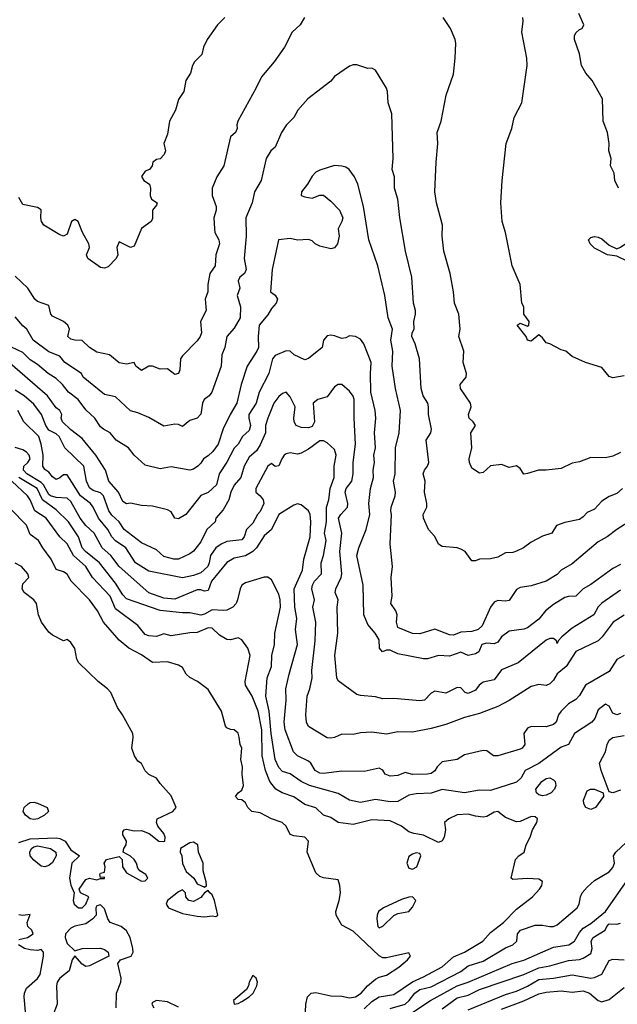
# Model space of a CAD drawing. Header units: metres. Extents: x -46681 to -43747, y -240911 to -237677.
# Tile 832 of 1056: x -44963 to -44882, y -238853 to -238720. Entities that reach past the tile are written whole.
import ezdxf

# ---------------------------------------------------------------- set-up
doc = ezdxf.new("R2010")
doc.units = ezdxf.units.M
doc.layers.add('CONTOUR_INDEX', color=1, linetype='Continuous')
doc.layers.add('CONTOUR_INTER', color=3, linetype='Continuous')

msp = doc.modelspace()

# ---------------------------------------------------------------- linework, layer by layer
at = {"layer": 'CONTOUR_INDEX'}
for points, elevation in [([(-44924.16, -238719.52), (-44924.72, -238720.52), (-44925.83, -238721.52), (-44926.84, -238723.52), (-44928.24, -238725.52), (-44929.96, -238727.52), (-44930.66, -238729.02), (-44933.12, -238733.52), (-44933.26, -238734.02), (-44933.22, -238734.52), (-44933.43, -238735.02), (-44934.1, -238735.62), (-44935, -238739.52), (-44935.96, -238741.02), (-44936.57, -238742.52), (-44936.57, -238743.52), (-44936.05, -238745.02), (-44936.05, -238745.52), (-44936.34, -238746.52), (-44936.29, -238748.02), (-44936.22, -238748.52), (-44935.68, -238749.52), (-44935.58, -238750.02), (-44936.09, -238751.52), (-44936.19, -238753.02), (-44936.88, -238754.02), (-44936.99, -238754.52), (-44937.17, -238755.52), (-44937.15, -238756.52), (-44937.51, -238757.52), (-44937.41, -238759.02), (-44938.16, -238760.52), (-44938.03, -238762.02), (-44938.18, -238762.52), (-44938.6, -238763.12), (-44940.6, -238765.15), (-44940.83, -238765.52), (-44940.92, -238767.02), (-44941.1, -238767.51), (-44941.6, -238767.67), (-44942.6, -238766.9), (-44943.6, -238766.95), (-44944.6, -238766.54), (-44945.1, -238766.52), (-44946.1, -238767.13), (-44946.87, -238766.52), (-44947.1, -238766.03), (-44948.1, -238766.25), (-44949.1, -238766.06), (-44950.42, -238765.02), (-44952.1, -238764.63), (-44953.1, -238763.99), (-44954.1, -238763.07), (-44955.1, -238763.04), (-44955.6, -238762.9), (-44956.04, -238762.52), (-44955.81, -238761.52), (-44956.02, -238761.02), (-44956.6, -238760.5), (-44958.1, -238759.77), (-44958.32, -238759.52), (-44958.6, -238758.36), (-44960.1, -238757.8), (-44960.46, -238757.52), (-44961.4, -238756.02), (-44963.1, -238754.4)], 70), ([(-44881.6, -238778.17), (-44882.6, -238778.64), (-44883.6, -238778.86), (-44885.6, -238778.85), (-44887.1, -238779.4), (-44888.1, -238779.58), (-44889.6, -238780.32), (-44891.6, -238780.53), (-44892.64, -238780.52), (-44894.1, -238781.01), (-44894.6, -238781.07), (-44895.1, -238780.34), (-44895.6, -238779.95), (-44896.6, -238780.2), (-44897.6, -238779.77), (-44899.1, -238779.97), (-44900.1, -238780.87), (-44900.6, -238780.95), (-44901.6, -238780.27), (-44901.94, -238779.52), (-44901.97, -238779.02), (-44901.63, -238777.52), (-44901.74, -238775.52), (-44901.14, -238774.52), (-44901.43, -238774.02), (-44901.96, -238773.52), (-44902.07, -238773.02), (-44901.72, -238772.02), (-44901.79, -238771.52), (-44903.14, -238769.52), (-44903.17, -238769.02), (-44902.36, -238768.02), (-44902.35, -238767.52), (-44902.76, -238766.02), (-44902.68, -238764.52), (-44903.37, -238762.52), (-44903.17, -238761.52), (-44903.37, -238759.52), (-44903.96, -238758.02), (-44904.09, -238756.52), (-44904.54, -238754.02), (-44905.39, -238751.02), (-44905.6, -238749.02), (-44905.55, -238747.52), (-44906.35, -238744.52), (-44906.6, -238743.02), (-44906.43, -238739.02), (-44906.19, -238736.52), (-44906.3, -238735.02), (-44905.75, -238733.52), (-44905.08, -238730.02), (-44904.1, -238727.18), (-44903.84, -238725.02), (-44903.78, -238723.02), (-44903.87, -238722.52), (-44904.47, -238721.02), (-44905.47, -238719.52)], 70), ([(-44881.1, -238800.07), (-44882.56, -238801.02), (-44884.08, -238803.02), (-44884.6, -238803.52), (-44887.6, -238804.97), (-44888.92, -238807.02), (-44890.1, -238807.97), (-44890.6, -238808.85), (-44891.1, -238809.35), (-44891.6, -238809.58), (-44892.6, -238809.43), (-44893.6, -238809.68), (-44896.6, -238811.6), (-44898.1, -238812.38), (-44900.6, -238813.35), (-44902.6, -238813.87), (-44905.1, -238814.83), (-44907.1, -238815.35), (-44909.6, -238815.84), (-44911.6, -238815.79), (-44913.1, -238816.1), (-44915.1, -238815.86), (-44916.6, -238815.95), (-44917.6, -238816.16), (-44919.1, -238816.13), (-44920.1, -238816.56), (-44920.6, -238816.67), (-44921.1, -238816.61), (-44923.6, -238815.09), (-44923.88, -238814.52), (-44923.98, -238813.52), (-44923.78, -238811.02), (-44923.41, -238810.02), (-44923.13, -238808.52), (-44923.16, -238807.52), (-44922.69, -238803.52), (-44922.64, -238801.02), (-44923.04, -238799.02), (-44922.82, -238798.02), (-44923.16, -238796.52), (-44923.08, -238796.02), (-44922.78, -238795.52), (-44921.88, -238794.52), (-44921.91, -238793.02), (-44921.58, -238792.02), (-44921.24, -238790.02), (-44921.47, -238789.02), (-44921.17, -238787.52), (-44921.18, -238785.52), (-44920.87, -238784.52), (-44920.7, -238783.02), (-44920.16, -238781.52), (-44920.14, -238780.02), (-44919.9, -238778.52), (-44920.1, -238777.75), (-44921.1, -238776.87), (-44921.6, -238776.6), (-44922.1, -238776.61), (-44923.6, -238777.7), (-44924.6, -238778.26), (-44925.1, -238778.39), (-44926.1, -238778.21), (-44926.6, -238778.33), (-44926.88, -238778.52), (-44927.21, -238779.02), (-44927.6, -238779.96), (-44928.1, -238780.05), (-44928.6, -238779.64), (-44929.1, -238780), (-44930.69, -238783.02), (-44930.71, -238783.52), (-44930.1, -238784), (-44929.73, -238784.52), (-44929.64, -238785.02), (-44930.1, -238786.1), (-44930.47, -238786.52), (-44931.1, -238787.68), (-44931.96, -238788.52), (-44932.27, -238789.52), (-44932.6, -238789.95), (-44934.6, -238790.17), (-44935.39, -238790.52), (-44936.09, -238791.02), (-44936.82, -238792.02), (-44936.97, -238793.02), (-44937.18, -238793.52), (-44938.1, -238794.37), (-44939.1, -238794.74), (-44940.6, -238795.05), (-44945.1, -238794.16), (-44946.92, -238793.02), (-44948.22, -238791.02), (-44949.6, -238790.08), (-44950.11, -238789.52), (-44950.64, -238788.52), (-44951.9, -238787.02), (-44952.59, -238785.52), (-44952.95, -238785.02), (-44954.31, -238784.02), (-44956.1, -238781.19), (-44956.6, -238781.15), (-44957.1, -238781.57), (-44957.6, -238781.8), (-44958.1, -238781.45), (-44958.6, -238780.79), (-44959.1, -238780.47), (-44959.39, -238780.02), (-44959.34, -238778.52), (-44959.6, -238777.02), (-44959.93, -238776.02), (-44961.96, -238774.02), (-44962.77, -238772.52)], 65), ([(-44962.6, -238830.72), (-44961.1, -238830.24), (-44957.6, -238830.11), (-44957.1, -238830.16), (-44956.38, -238830.52), (-44955.6, -238831.69), (-44954.46, -238832.52), (-44955.47, -238833.52), (-44955.81, -238835.52), (-44955.6, -238836.49), (-44955.17, -238837.52), (-44955.29, -238838.52), (-44955.17, -238839.02), (-44954.6, -238839.51), (-44954.1, -238839.54), (-44953.61, -238839.02), (-44953.21, -238838.02), (-44954.31, -238837.52), (-44954.48, -238837.02), (-44953.6, -238835.69), (-44953.1, -238835.52), (-44952.1, -238835.75), (-44951.6, -238835.59), (-44951.1, -238835.58), (-44951.1, -238835.4), (-44951.6, -238835.45), (-44951.69, -238835.02), (-44951.6, -238834.87), (-44951.1, -238834.7), (-44951.01, -238834.02), (-44951.14, -238833.52), (-44950.8, -238833.02), (-44949.1, -238832.62), (-44948.69, -238833.02), (-44948.67, -238834.02), (-44948.1, -238834.79), (-44946.1, -238835.93), (-44945.6, -238835.87), (-44945.26, -238835.52), (-44945.51, -238835.02), (-44946.32, -238834.52), (-44946.6, -238834.17), (-44946.78, -238833.52), (-44947.1, -238833.02), (-44947.6, -238832.58), (-44948.57, -238832.02), (-44948.47, -238831.52), (-44948.18, -238831.02), (-44948.13, -238830.52), (-44948.6, -238829.7), (-44948.6, -238829.26), (-44948.42, -238829.02), (-44948.1, -238828.92), (-44947.1, -238829.14), (-44946.1, -238829.1), (-44945.06, -238829.52), (-44943.76, -238830.52), (-44943.1, -238830.6), (-44942.97, -238830.52), (-44942.92, -238830.02), (-44943.1, -238829.52), (-44943.91, -238828.52), (-44944.08, -238828.02), (-44944, -238827.52), (-44941.87, -238826.52), (-44941.45, -238826.02), (-44942.1, -238824.41), (-44943.6, -238822.79), (-44944.1, -238822.04), (-44945.1, -238821.54), (-44945.6, -238821.07), (-44946.1, -238820.08), (-44946.6, -238819.76), (-44947.03, -238819.02), (-44947.39, -238818.02), (-44947.22, -238816.52), (-44947.28, -238816.02), (-44948.65, -238813.52), (-44949.33, -238812.52), (-44950.25, -238810.52), (-44950.67, -238810.02), (-44951.95, -238809.02), (-44954.55, -238806.52), (-44954.79, -238806.02), (-44955.1, -238804.57), (-44955.6, -238803.77), (-44956.1, -238803.37), (-44956.6, -238803.56), (-44958.1, -238802.76), (-44958.6, -238802.37), (-44959.58, -238801.02), (-44959.97, -238800.02), (-44960.23, -238798.52), (-44960.6, -238798.02), (-44961.9, -238797.02), (-44962.18, -238796.52), (-44962.1, -238795.88), (-44961.26, -238795.02), (-44961.4, -238794.52), (-44962.27, -238793.52), (-44963.1, -238793.07)], 60), ([(-44961.38, -238825.52), (-44961.1, -238825.32), (-44960.6, -238825.29), (-44960.1, -238825.42), (-44958.81, -238826.02), (-44958.62, -238826.52), (-44959.18, -238827.02), (-44960.05, -238827.52), (-44960.6, -238827.63), (-44961.1, -238827.54), (-44961.74, -238827.02), (-44962.04, -238826.52), (-44961.91, -238826.02), (-44961.38, -238825.52)], 60), ([(-44939.6, -238830.75), (-44940.85, -238831.52), (-44940.88, -238832.02), (-44940.65, -238832.52), (-44940.6, -238833.53), (-44940.1, -238834.63), (-44939.06, -238835.52), (-44938.6, -238836.3), (-44937.6, -238836.76), (-44937.34, -238836.52), (-44937.37, -238836.02), (-44937.8, -238834.52), (-44937.81, -238833.52), (-44938.41, -238832.02), (-44938.53, -238831.02), (-44939.1, -238830.68), (-44939.6, -238830.75)], 60), ([(-44941.1, -238837.39), (-44942.62, -238838.52), (-44942.78, -238839.02), (-44942.45, -238839.52), (-44940.6, -238840.3), (-44938.6, -238840.63), (-44937.6, -238840.74), (-44936.6, -238840.62), (-44936.1, -238840.7), (-44935.81, -238840.52), (-44936.26, -238838.52), (-44936.6, -238837.75), (-44936.9, -238837.52), (-44937.1, -238837.18), (-44937.6, -238837.5), (-44938.1, -238838.13), (-44939.1, -238838.65), (-44939.73, -238838.52), (-44940.13, -238838.02), (-44940.17, -238837.52), (-44940.6, -238837.11), (-44941.1, -238837.39)], 60), ([(-44949.51, -238853.02), (-44949.48, -238851.02), (-44948.87, -238849.52), (-44948.82, -238849.02), (-44949.27, -238847.02), (-44948.92, -238846.52), (-44947.48, -238846.02), (-44947.24, -238845.52), (-44947.29, -238845.02), (-44947.64, -238843.52), (-44948.1, -238842.64), (-44948.83, -238842.02), (-44950.32, -238841.52), (-44950.65, -238841.02), (-44951.1, -238839.65), (-44951.6, -238839.12), (-44952.1, -238839.26), (-44952.25, -238839.52), (-44952.22, -238840.52), (-44952.67, -238841.02), (-44953.6, -238841.67), (-44955.1, -238841.99), (-44955.6, -238842.25), (-44956.32, -238843.02), (-44956.39, -238843.52), (-44956.1, -238844.33), (-44955.1, -238845.31), (-44954.1, -238844.99), (-44951.6, -238844.98), (-44951.1, -238845.14), (-44950.6, -238845.52), (-44950.52, -238846.02), (-44953.1, -238847.35), (-44953.6, -238847.41), (-44954.1, -238847.11), (-44955.1, -238845.98), (-44955.42, -238846.52), (-44955.83, -238848.02), (-44957.09, -238849.02), (-44957.47, -238849.52), (-44957.56, -238850.02), (-44957.45, -238852.52), (-44958.04, -238854.02)], 60), ([(-44962.6, -238843.79), (-44961.44, -238843.52), (-44960.71, -238843.02), (-44960.86, -238842.52), (-44961.41, -238842.02), (-44961.48, -238841.52), (-44961.1, -238840.42), (-44962.1, -238840.55), (-44962.6, -238840.45)], 60), ([(-44905.6, -238853.12), (-44903.6, -238851.64), (-44902.1, -238851.29), (-44900.6, -238850.54), (-44894.6, -238848.49), (-44892.6, -238847.61), (-44891.1, -238847.32), (-44888.6, -238846.6), (-44887.1, -238846.48), (-44886.6, -238846.32), (-44885.6, -238845.66), (-44885.39, -238845.02), (-44885.52, -238844.02), (-44885.28, -238843.52), (-44883.65, -238842.52), (-44883.44, -238842.02), (-44883.1, -238841.7), (-44882.1, -238841.73), (-44881.6, -238841.58)], 65), ([(-44961.72, -238853.52), (-44961.92, -238851.52), (-44961.87, -238851.02), (-44961.6, -238850.36), (-44960.1, -238849.06), (-44959.77, -238848.52), (-44959.28, -238846.02), (-44959.29, -238845.52), (-44959.6, -238845.13), (-44960.1, -238845.29), (-44961.1, -238845.2), (-44961.86, -238845.02), (-44962.68, -238844.52)], 60), ([(-44931.1, -238848.63), (-44931.6, -238849.52), (-44931.69, -238850.02), (-44931.96, -238850.52), (-44933.69, -238852.02), (-44933.62, -238852.52), (-44933.1, -238852.43), (-44932.6, -238852.16), (-44931.6, -238851.53), (-44931.08, -238851.02), (-44930.56, -238850.02), (-44930.47, -238849.52), (-44930.64, -238849.02), (-44931.1, -238848.63)], 60), ([(-44941.1, -238852.92), (-44942.6, -238852.2), (-44944.1, -238852.02), (-44944.6, -238852.29), (-44944.7, -238852.52), (-44944.43, -238853.02)], 60)]:
    msp.add_lwpolyline(points, dxfattribs=dict(at, elevation=elevation))
at = {"layer": 'CONTOUR_INTER'}
for points, elevation in [([(-44881.85, -238742.52), (-44882.35, -238741.52), (-44882.46, -238740.52), (-44882.93, -238739.52), (-44882.85, -238738.52), (-44883.15, -238737.52), (-44883.13, -238736.52), (-44883.33, -238735.02), (-44883.93, -238733.52), (-44884.03, -238730.52), (-44885.42, -238728.02), (-44886.26, -238727.02), (-44886.85, -238726.02), (-44887.1, -238724.42), (-44887.79, -238722.52), (-44887.79, -238722.02), (-44887.6, -238721.62), (-44887.1, -238721.15), (-44886.76, -238721.02), (-44886.53, -238720.52), (-44887.2, -238719.02)], 72), ([(-44934.87, -238719.52), (-44935.85, -238720.52), (-44937.25, -238722.52), (-44937.74, -238723.52), (-44937.96, -238724.52), (-44938.94, -238725.52), (-44939.22, -238726.02), (-44939.52, -238727.02), (-44940.12, -238728.02), (-44940.38, -238729.52), (-44941.1, -238730.6), (-44941.52, -238732.02), (-44942.35, -238733.52), (-44942.6, -238735.27), (-44943.08, -238736.52), (-44942.88, -238737.52), (-44943.03, -238738.02), (-44943.6, -238738.58), (-44944.1, -238738.68), (-44944.58, -238739.02), (-44944.68, -238739.52), (-44945.03, -238740.02), (-44945.6, -238740.24), (-44946.1, -238740.98), (-44945.77, -238741.52), (-44945.04, -238742.02), (-44944.9, -238742.52), (-44944.93, -238743.52), (-44944.76, -238744.02), (-44944, -238744.52), (-44944.1, -238744.85), (-44944.63, -238745.52), (-44944.6, -238746.64), (-44944.79, -238747.02), (-44946.1, -238747.98), (-44947.1, -238750.34), (-44947.6, -238750.52), (-44949.1, -238749.76), (-44949.44, -238750.52), (-44949.29, -238751.52), (-44949.52, -238752.02), (-44950.6, -238753.14), (-44951.1, -238753.33), (-44951.6, -238753.25), (-44953.33, -238752.02), (-44953.53, -238751.52), (-44953.09, -238750.52), (-44953.19, -238750.02), (-44954.04, -238748.52), (-44954.63, -238747.02), (-44955.1, -238746.74), (-44955.52, -238747.02), (-44956.1, -238748.75), (-44956.6, -238749), (-44957.1, -238748.84), (-44959.24, -238747.52), (-44959.55, -238747.02), (-44959.68, -238746.52), (-44959.6, -238745.44), (-44960.1, -238745.15), (-44962.1, -238744.75), (-44962.6, -238743.8)], 71), ([(-44881.1, -238767.82), (-44882.6, -238768.09), (-44883.1, -238767.92), (-44884.1, -238766.7), (-44886.29, -238766.02), (-44888.1, -238765.21), (-44888.96, -238764.52), (-44889.6, -238764.34), (-44891.09, -238763.52), (-44891.6, -238763.37), (-44892.1, -238762.72), (-44892.6, -238762.32), (-44893.6, -238763.16), (-44894.1, -238763.02), (-44894.29, -238762.52), (-44895.49, -238761.02), (-44895.1, -238760.75), (-44894.1, -238761.15), (-44893.93, -238761.02), (-44893.91, -238760.52), (-44894.6, -238759.52), (-44894.61, -238758.52), (-44894.86, -238758.02), (-44895.1, -238755.52), (-44896.19, -238753.02), (-44897.08, -238748.52), (-44897.54, -238747.02), (-44897.7, -238744.52), (-44897.52, -238741.52), (-44896.98, -238736.52), (-44896.22, -238734.52), (-44895.93, -238733.02), (-44894.9, -238731.02), (-44894.16, -238726.02), (-44894.21, -238725.02), (-44894.9, -238721.52), (-44894.69, -238720.02), (-44894.76, -238719.52)], 71), ([(-44881.33, -238783.02), (-44882.1, -238783.67), (-44883.1, -238784.1), (-44884.1, -238784.71), (-44885.1, -238785.81), (-44886.1, -238786.24), (-44886.6, -238786.83), (-44887.1, -238787.2), (-44889.1, -238787.58), (-44890.22, -238788.02), (-44890.84, -238789.02), (-44892.1, -238789.43), (-44893.6, -238790.23), (-44894.67, -238791.02), (-44895.6, -238791.46), (-44896.1, -238791.64), (-44897.1, -238791.69), (-44898.1, -238792.26), (-44899.1, -238792.48), (-44900.6, -238792.53), (-44901.1, -238792.75), (-44901.6, -238792.76), (-44902.51, -238791.52), (-44903.1, -238791.19), (-44903.6, -238791), (-44905.6, -238790.84), (-44906.09, -238790.52), (-44906.6, -238789.5), (-44907.43, -238788.52), (-44908.12, -238787.02), (-44908.16, -238786.52), (-44907.66, -238785.52), (-44907.66, -238785.02), (-44908, -238783.52), (-44907.9, -238782.02), (-44908.18, -238781.02), (-44907.99, -238780.52), (-44907.58, -238780.02), (-44907.42, -238779.52), (-44907.74, -238776.52), (-44907.13, -238775.52), (-44907.04, -238775.02), (-44907.47, -238773.02), (-44907.45, -238772.02), (-44907.56, -238771.52), (-44908.16, -238770.52), (-44908.45, -238769.52), (-44908.68, -238765.52), (-44909.23, -238763.52), (-44909.7, -238762.52), (-44909.64, -238762.02), (-44909.4, -238761.52), (-44909.42, -238760.52), (-44909.19, -238759.52), (-44909.21, -238759.02), (-44909.45, -238758.02), (-44909.7, -238754.52), (-44910.53, -238751.02), (-44911.32, -238746.52), (-44911.6, -238744.02), (-44912.03, -238742.52), (-44912.01, -238741.02), (-44912.32, -238740.02), (-44912.21, -238738.52), (-44912.4, -238732.52), (-44912.88, -238731.02), (-44912.96, -238729.52), (-44913.1, -238729.08), (-44914.6, -238726.63), (-44915.1, -238726.35), (-44915.6, -238726.4), (-44917.1, -238725.91), (-44917.6, -238725.9), (-44918.1, -238726.11), (-44920.1, -238727.51), (-44920.6, -238728.14), (-44923.72, -238730.52), (-44925.04, -238732.02), (-44925.6, -238733.02), (-44926.55, -238734.02), (-44927.24, -238735.02), (-44928.1, -238737), (-44928.67, -238737.52), (-44929.29, -238738.52), (-44929.97, -238741.52), (-44930.86, -238743.02), (-44931.18, -238744.52), (-44932.05, -238746.52), (-44932.01, -238749.02), (-44932.28, -238752.02), (-44932.02, -238753.52), (-44932.22, -238754.02), (-44932.85, -238754.52), (-44933.08, -238755.02), (-44932.87, -238756.02), (-44933.2, -238757.02), (-44932.77, -238758.52), (-44932.79, -238760.02), (-44933.6, -238761.39), (-44934.59, -238762.52), (-44934.89, -238764.02), (-44935.27, -238765.02), (-44935.39, -238766.52), (-44936.61, -238770.02), (-44936.98, -238770.52), (-44937.68, -238771.02), (-44937.89, -238771.52), (-44938.1, -238773), (-44938.6, -238773.54), (-44939.6, -238773.83), (-44940.6, -238774.65), (-44941.1, -238774.39), (-44941.6, -238774.33), (-44943.1, -238774.6), (-44945.1, -238773.46), (-44946.6, -238772.81), (-44947.6, -238772.55), (-44949.6, -238770.66), (-44951.1, -238770.35), (-44953.94, -238768.02), (-44954.17, -238767.52), (-44956.41, -238766.02), (-44957.1, -238765.16), (-44958.6, -238764.58), (-44960.69, -238763.02), (-44961.53, -238761.52), (-44962.1, -238761.09), (-44963.1, -238759.88)], 69), ([(-44880.1, -238787.29), (-44882.1, -238788.53), (-44883.37, -238789.52), (-44884.6, -238790.2), (-44888.1, -238793.18), (-44889.56, -238794.02), (-44890.1, -238794.61), (-44891.62, -238795.52), (-44893.6, -238796.13), (-44895.1, -238796.37), (-44895.6, -238796.61), (-44896.6, -238798.11), (-44897.1, -238798.21), (-44898.1, -238798.12), (-44898.6, -238798.34), (-44899.1, -238798.99), (-44900.22, -238801.52), (-44900.77, -238802.02), (-44901.6, -238802.27), (-44903.1, -238802.37), (-44904.1, -238802.76), (-44904.6, -238802.74), (-44906.6, -238801.96), (-44908.6, -238802.59), (-44909.6, -238802.55), (-44911.6, -238801.76), (-44911.77, -238801.02), (-44911.69, -238800.02), (-44911.86, -238799.52), (-44912.5, -238798.52), (-44912.36, -238797.52), (-44912.47, -238795.02), (-44912.3, -238793.52), (-44912.59, -238790.52), (-44912.44, -238786.52), (-44912.52, -238786.02), (-44912.48, -238785.52), (-44911.92, -238784.02), (-44911.88, -238783.52), (-44912.14, -238782.02), (-44911.94, -238781.02), (-44911.88, -238777.52), (-44911.4, -238775.52), (-44911.22, -238772.52), (-44911.87, -238769.52), (-44912.32, -238766.52), (-44912.27, -238764.52), (-44912.52, -238763.02), (-44912.31, -238761.52), (-44912.86, -238760.02), (-44913.33, -238757.02), (-44914.28, -238753.02), (-44915.47, -238749.52), (-44916.22, -238745.02), (-44916.95, -238742.02), (-44917.4, -238741.02), (-44918.14, -238740.02), (-44918.6, -238739.71), (-44919.1, -238739.56), (-44920.1, -238739.49), (-44922.1, -238740.11), (-44922.6, -238740.4), (-44923.1, -238740.92), (-44923.76, -238742.02), (-44924.56, -238743.02), (-44924.59, -238743.52), (-44924.1, -238743.72), (-44923.1, -238743.88), (-44922.1, -238743.5), (-44921.6, -238743.47), (-44920.6, -238744.27), (-44919.42, -238745.52), (-44918.98, -238746.52), (-44919.1, -238747.02), (-44919.62, -238748.02), (-44919.47, -238749.02), (-44919.7, -238750.02), (-44920.1, -238750.59), (-44920.6, -238750.7), (-44922.1, -238750.34), (-44922.73, -238750.02), (-44923.1, -238749.65), (-44923.6, -238749.46), (-44925.1, -238749.53), (-44926.1, -238749.32), (-44927.64, -238749.52), (-44928.51, -238753.52), (-44928.73, -238756.52), (-44928.1, -238756.97), (-44927.77, -238757.52), (-44927.98, -238758.02), (-44928.6, -238758.74), (-44929.1, -238759.63), (-44930.24, -238761.02), (-44930.41, -238762.52), (-44930.35, -238764.02), (-44930.56, -238764.52), (-44931.87, -238766.52), (-44932.66, -238769.02), (-44933.26, -238771.52), (-44934.18, -238773.02), (-44935.1, -238774.97), (-44935.76, -238777.02), (-44936.48, -238778.02), (-44937.1, -238778.62), (-44937.76, -238779.02), (-44938.1, -238779.61), (-44938.53, -238780.02), (-44939.1, -238780.41), (-44939.6, -238780.56), (-44942.1, -238780.09), (-44943.6, -238780.35), (-44945.6, -238779.89), (-44947.08, -238778.52), (-44947.87, -238777.52), (-44949.53, -238776.52), (-44950.32, -238775.52), (-44951.24, -238775.02), (-44951.6, -238774.69), (-44952.37, -238773.52), (-44953.6, -238772.39), (-44954.63, -238771.02), (-44955.94, -238770.02), (-44956.73, -238769.02), (-44957.6, -238768.18), (-44958.65, -238767.52), (-44960.1, -238766.3), (-44961.1, -238765.66), (-44962.1, -238764.68), (-44963.6, -238763.98)], 68), ([(-44885.91, -238749.52), (-44885.6, -238749.19), (-44885.1, -238749.04), (-44884.6, -238749.12), (-44884.1, -238749.37), (-44883.1, -238750.22), (-44882.1, -238750.7), (-44881.6, -238750.51), (-44880.6, -238749.83), (-44880.1, -238749.83), (-44879.6, -238750.18), (-44879.35, -238750.52), (-44879.14, -238751.02), (-44879.14, -238751.52), (-44879.6, -238752.17), (-44880.1, -238752.42), (-44880.6, -238752.41), (-44882.1, -238751.71), (-44883.36, -238751.52), (-44885.1, -238750.62), (-44885.68, -238750.02), (-44885.91, -238749.52)], 72), ([(-44881.6, -238793.24), (-44882.6, -238793.79), (-44885.6, -238795.93), (-44886.64, -238796.52), (-44887.59, -238797.52), (-44888.6, -238797.55), (-44889.1, -238797.72), (-44890.6, -238798.64), (-44891.7, -238799.52), (-44892.6, -238800.62), (-44894.1, -238801.77), (-44894.6, -238801.95), (-44896.6, -238802.26), (-44897.6, -238803.02), (-44898.1, -238803.73), (-44898.6, -238803.93), (-44899.6, -238803.86), (-44900.28, -238804.02), (-44900.66, -238805.02), (-44901.1, -238805.3), (-44902.1, -238805.51), (-44903.1, -238805.05), (-44904.6, -238805.61), (-44906.1, -238805.53), (-44907.6, -238805.96), (-44908.1, -238805.97), (-44911.6, -238805.28), (-44912.6, -238804.81), (-44913.1, -238804.8), (-44913.66, -238805.02), (-44914.03, -238804.52), (-44914.1, -238803.41), (-44914.64, -238802.52), (-44915.6, -238801.36), (-44916.17, -238800.02), (-44916.25, -238796.02), (-44917.08, -238792.02), (-44916.83, -238791.02), (-44915.84, -238788.52), (-44915.35, -238786.52), (-44915.48, -238785.02), (-44915.26, -238783.02), (-44914.87, -238781.52), (-44914.92, -238780.52), (-44914.73, -238779.52), (-44914.81, -238778.52), (-44914.59, -238777.52), (-44914.7, -238775.52), (-44914.52, -238773.52), (-44914.61, -238772.52), (-44915.22, -238770.02), (-44915.28, -238767.52), (-44915.17, -238766.02), (-44916.14, -238763.52), (-44916.6, -238762.9), (-44917.29, -238762.52), (-44918.1, -238762.43), (-44918.6, -238762.72), (-44919.1, -238762.79), (-44920.1, -238762.43), (-44920.6, -238762.35), (-44921.1, -238762.45), (-44921.59, -238763.02), (-44921.76, -238764.02), (-44923.6, -238765.49), (-44924.1, -238765.66), (-44925.56, -238765.02), (-44926.1, -238764.5), (-44926.6, -238764.46), (-44928.1, -238765.11), (-44928.44, -238765.52), (-44928.93, -238767.52), (-44930.24, -238770.02), (-44930.66, -238771.52), (-44931.65, -238773.02), (-44931.66, -238773.52), (-44931.43, -238774.52), (-44931.6, -238775.19), (-44932.5, -238776.02), (-44933.08, -238777.02), (-44933.6, -238777.56), (-44934.6, -238779.46), (-44935.63, -238781.02), (-44935.99, -238782.52), (-44937.1, -238783.53), (-44938.1, -238783.96), (-44940.12, -238786.52), (-44941.1, -238787.11), (-44941.6, -238787.02), (-44942.1, -238786.16), (-44942.6, -238785.89), (-44944.6, -238785.39), (-44946.1, -238785.29), (-44947.6, -238784.98), (-44948.1, -238785.08), (-44948.6, -238784.75), (-44949.2, -238783.52), (-44950.52, -238782.02), (-44950.96, -238780.52), (-44952.23, -238778.52), (-44954.1, -238776.29), (-44955.6, -238775.11), (-44956.74, -238774.02), (-44956.92, -238773.52), (-44956.84, -238773.02), (-44957.08, -238772.52), (-44957.6, -238772.13), (-44958.75, -238770.52), (-44964.51, -238765.52)], 67), ([(-44881.6, -238796.71), (-44884.1, -238798.48), (-44884.6, -238798.97), (-44885.17, -238800.02), (-44888.1, -238801.84), (-44889.51, -238803.02), (-44889.97, -238803.52), (-44890.1, -238803.92), (-44890.19, -238803.52), (-44890.6, -238803.23), (-44891.1, -238803.24), (-44891.6, -238803.43), (-44895.37, -238806.52), (-44897.6, -238807.45), (-44898.6, -238808.81), (-44900.1, -238809.13), (-44900.61, -238809.52), (-44901.1, -238810.2), (-44902.1, -238810.65), (-44902.49, -238810.52), (-44903.1, -238809.86), (-44903.6, -238809.83), (-44905.1, -238810.61), (-44906.6, -238810.32), (-44907.1, -238810.6), (-44907.97, -238811.52), (-44908.6, -238811.64), (-44912.1, -238811.32), (-44913.6, -238811.37), (-44914.6, -238811.08), (-44916.6, -238810.89), (-44917.1, -238810.77), (-44919.6, -238808.92), (-44919.8, -238808.52), (-44920.08, -238805.52), (-44919.66, -238802.52), (-44919.73, -238799.02), (-44919.62, -238798.02), (-44920.03, -238797.02), (-44919.91, -238796.52), (-44919.19, -238795.02), (-44919.11, -238794.52), (-44919.37, -238791.52), (-44919.12, -238789.02), (-44919.55, -238787.02), (-44919.27, -238786.52), (-44918.35, -238785.52), (-44918.33, -238785.02), (-44918.67, -238783.52), (-44918.55, -238783.02), (-44917.77, -238782.02), (-44917.61, -238781.02), (-44917.61, -238779.52), (-44917.27, -238777.02), (-44917.47, -238773.52), (-44917.44, -238771.02), (-44917.6, -238770.55), (-44918.1, -238769.89), (-44919.1, -238768.98), (-44919.6, -238769.02), (-44920.1, -238769.33), (-44921.1, -238770.64), (-44922.35, -238771.02), (-44922.97, -238771.52), (-44922.79, -238774.02), (-44923.1, -238774.64), (-44923.6, -238774.84), (-44924.6, -238774.78), (-44925.28, -238774.52), (-44925.52, -238774.02), (-44925.57, -238773.52), (-44925.41, -238772.02), (-44926.1, -238770.66), (-44926.6, -238770.03), (-44927.1, -238770.23), (-44927.6, -238770.63), (-44928.28, -238771.52), (-44929.1, -238773.52), (-44929.38, -238774.52), (-44929.4, -238775.52), (-44930.1, -238777.15), (-44930.6, -238777.93), (-44931.6, -238778.81), (-44932.26, -238780.02), (-44932.74, -238781.52), (-44933.6, -238782.55), (-44934.06, -238783.52), (-44934.36, -238784.52), (-44935.1, -238785.89), (-44936.09, -238787.02), (-44936.18, -238787.52), (-44937.32, -238788.52), (-44938.1, -238790.18), (-44939.1, -238791.47), (-44939.6, -238791.82), (-44941.1, -238792.53), (-44941.75, -238792.52), (-44943.1, -238792.18), (-44944.1, -238791.27), (-44946.1, -238790.34), (-44948.43, -238788.52), (-44949.1, -238787.51), (-44950.1, -238786.62), (-44950.51, -238786.02), (-44951.21, -238784.02), (-44951.6, -238783.59), (-44952.6, -238783.28), (-44953.1, -238782.92), (-44953.53, -238782.02), (-44953.87, -238780.02), (-44956.43, -238777.52), (-44957.19, -238776.02), (-44957.6, -238775.64), (-44958.6, -238775.17), (-44958.99, -238774.52), (-44959.56, -238773.02), (-44960.6, -238771.63), (-44961.9, -238770.52), (-44963.1, -238769.78)], 66), ([(-44881.1, -238805.52), (-44882.1, -238806.08), (-44883.1, -238807.68), (-44886.29, -238809.52), (-44887.1, -238810.91), (-44887.6, -238811.47), (-44888.6, -238812.04), (-44889.59, -238813.02), (-44889.94, -238813.52), (-44890.27, -238814.52), (-44890.6, -238814.82), (-44891.6, -238815.14), (-44893.6, -238815.1), (-44894.1, -238815.32), (-44894.6, -238816.02), (-44894.48, -238817.52), (-44894.83, -238818.02), (-44895.1, -238818.16), (-44898.1, -238819.02), (-44898.69, -238819.02), (-44899.6, -238818.35), (-44900.1, -238818.34), (-44902.6, -238818.9), (-44903.6, -238819.52), (-44905.6, -238819.87), (-44906.26, -238820.52), (-44906.6, -238821.04), (-44907.1, -238821.4), (-44907.57, -238821.52), (-44909.6, -238821.55), (-44910.6, -238821.29), (-44911.6, -238821.69), (-44912.6, -238821.76), (-44913.28, -238821.52), (-44913.6, -238820.95), (-44914.1, -238820.72), (-44916.1, -238821.15), (-44919.1, -238821.11), (-44921.6, -238821.44), (-44922.1, -238821.39), (-44922.71, -238821.02), (-44923.31, -238820.02), (-44923.6, -238819.77), (-44925.1, -238819.05), (-44925.61, -238818.52), (-44926.75, -238815.52), (-44926.89, -238814.52), (-44926.6, -238811.52), (-44926.64, -238810.02), (-44926.23, -238808.02), (-44925.11, -238804.02), (-44925.37, -238802.02), (-44925.16, -238800.52), (-44925.43, -238799.02), (-44925.56, -238796.52), (-44924.43, -238794.02), (-44924.22, -238792.52), (-44923.37, -238789.52), (-44923.28, -238787.52), (-44923.37, -238786.52), (-44923.6, -238786.04), (-44924.6, -238785.23), (-44925.1, -238785.1), (-44925.6, -238785.28), (-44927.59, -238786.52), (-44928.57, -238788.52), (-44929.6, -238789.4), (-44930.6, -238790.99), (-44931.1, -238791.49), (-44932.1, -238792.1), (-44933.6, -238792.39), (-44934.6, -238792.98), (-44936.67, -238795.52), (-44937.1, -238796.75), (-44937.6, -238796.84), (-44938.1, -238796.68), (-44938.6, -238796.69), (-44941.6, -238797.92), (-44943.1, -238797.77), (-44945.1, -238797.08), (-44949.1, -238793.53), (-44950.23, -238792.02), (-44951.38, -238791.02), (-44952.47, -238789.02), (-44953.6, -238787.99), (-44954.37, -238787.02), (-44955.6, -238784.77), (-44956.1, -238784.32), (-44957.6, -238784.24), (-44958.35, -238784.02), (-44958.6, -238783.83), (-44959.29, -238782.52), (-44959.6, -238782.22), (-44961.55, -238781.02), (-44962.01, -238780.52), (-44961.93, -238780.02), (-44961.39, -238779.52), (-44961.1, -238779.02), (-44961.24, -238778.52), (-44961.6, -238778.12), (-44962.1, -238777.82), (-44963.1, -238777.47)], 64), ([(-44916.1, -238853.14), (-44915.1, -238852.15), (-44914.1, -238851.52), (-44912.1, -238851.2), (-44909.6, -238849.5), (-44908.1, -238848.84), (-44905.6, -238847.49), (-44904.1, -238846.13), (-44902.6, -238845.48), (-44900.15, -238844.02), (-44899.1, -238842.86), (-44897.34, -238841.52), (-44895.6, -238839.71), (-44893.44, -238838.02), (-44892.48, -238837.02), (-44892.2, -238836.52), (-44892.1, -238835.99), (-44892.6, -238835.64), (-44894.1, -238835.55), (-44896.1, -238835.72), (-44896.32, -238835.52), (-44895.71, -238833.02), (-44895.3, -238832.52), (-44894.56, -238832.02), (-44894.29, -238831.02), (-44893.74, -238830.02), (-44893.46, -238829.02), (-44892.88, -238828.02), (-44892.79, -238827.52), (-44893.1, -238827.24), (-44893.6, -238827.21), (-44895.1, -238827.9), (-44895.6, -238827.92), (-44897.1, -238827.35), (-44898.1, -238826.56), (-44898.6, -238826.64), (-44899.6, -238827.2), (-44900.1, -238827.29), (-44901.1, -238827.19), (-44902.1, -238826.89), (-44903.6, -238827.01), (-44904.72, -238827.52), (-44905.29, -238828.02), (-44905.18, -238829.02), (-44905.34, -238830.02), (-44905.6, -238830.48), (-44906.1, -238830.7), (-44908.1, -238829.75), (-44909.44, -238829.52), (-44910.1, -238829.27), (-44911.1, -238828.51), (-44912.6, -238827.82), (-44915.1, -238827.65), (-44917.6, -238828.29), (-44919.6, -238828.01), (-44920.6, -238827.37), (-44921.58, -238827.02), (-44922.6, -238826.04), (-44924.1, -238825.59), (-44925.6, -238824.56), (-44927.15, -238824.02), (-44928.01, -238823.52), (-44928.82, -238822.52), (-44929.41, -238821.02), (-44929.85, -238819.02), (-44929.91, -238815.52), (-44930.39, -238813.02), (-44931.18, -238811.02), (-44932.08, -238809.52), (-44932.12, -238809.02), (-44931.45, -238805.52), (-44931.78, -238804.52), (-44932.6, -238803.4), (-44933.1, -238803.13), (-44934.1, -238803.41), (-44934.6, -238803.35), (-44935.6, -238802.8), (-44936.6, -238801.85), (-44937.1, -238801.77), (-44938.6, -238802.42), (-44939.6, -238802.45), (-44942.1, -238802.85), (-44943.1, -238802.61), (-44944.1, -238802.96), (-44945.1, -238802.88), (-44945.6, -238802.7), (-44946.6, -238801.49), (-44949.6, -238799.21), (-44950.32, -238797.52), (-44952.7, -238795.02), (-44953.59, -238793.52), (-44955.28, -238792.02), (-44956.1, -238790.45), (-44957.12, -238789.52), (-44958.96, -238787.02), (-44960.48, -238786.02), (-44961.08, -238784.52), (-44961.45, -238784.02), (-44963.58, -238782.02)], 62), ([(-44881.6, -238813.33), (-44882.1, -238813.52), (-44882.6, -238813.27), (-44883.1, -238812.34), (-44883.6, -238812.08), (-44884.6, -238812.83), (-44885.03, -238814.02), (-44885.45, -238814.52), (-44887.77, -238816.02), (-44888.58, -238817.52), (-44889.6, -238817.87), (-44892.6, -238820.07), (-44894.41, -238821.02), (-44894.99, -238822.02), (-44895.6, -238822.57), (-44899.1, -238823.72), (-44900.6, -238823.66), (-44902.6, -238824.03), (-44905.6, -238823.57), (-44907.1, -238824.08), (-44909.1, -238824.16), (-44910.1, -238824.35), (-44911.6, -238825.21), (-44912.6, -238825.25), (-44914.6, -238824.92), (-44916.6, -238825.34), (-44918.1, -238825), (-44919.6, -238824.13), (-44923.47, -238823.02), (-44924.6, -238822.52), (-44926.1, -238821.48), (-44927.1, -238821.17), (-44927.6, -238820.61), (-44928.1, -238819.52), (-44928.64, -238816.02), (-44928.92, -238813.02), (-44929.35, -238811.02), (-44929.19, -238808.52), (-44928.61, -238807.02), (-44928.53, -238805.52), (-44928.21, -238804.02), (-44928.15, -238802.52), (-44927.36, -238799.02), (-44927.41, -238798.02), (-44927.6, -238797.26), (-44928.6, -238795.34), (-44929.1, -238794.94), (-44929.6, -238794.96), (-44932.1, -238795.72), (-44932.61, -238796.02), (-44932.83, -238796.52), (-44933.15, -238798.02), (-44933.34, -238798.52), (-44933.78, -238799.02), (-44934.6, -238799.4), (-44935.1, -238799.46), (-44936.6, -238799.36), (-44937.6, -238799.96), (-44938.1, -238800.1), (-44939.6, -238799.77), (-44940.6, -238799.79), (-44943.6, -238799.46), (-44948.1, -238797.88), (-44948.6, -238797.36), (-44949.6, -238795.76), (-44951.74, -238793.02), (-44953.66, -238791.52), (-44954.1, -238791.03), (-44954.59, -238789.52), (-44955.95, -238787.52), (-44957.6, -238785.87), (-44959.45, -238784.52), (-44960.15, -238783.02), (-44962.64, -238781.52)], 63), ([(-44924.02, -238853.52), (-44923.98, -238852.52), (-44923.74, -238851.52), (-44923.26, -238851.02), (-44922.6, -238850.94), (-44920.6, -238851.38), (-44919.1, -238851.44), (-44918.1, -238851.64), (-44917.28, -238851.52), (-44916.5, -238851.02), (-44915.67, -238850.02), (-44914.6, -238849.15), (-44914.1, -238848.86), (-44913.1, -238848.61), (-44911.45, -238847.52), (-44910.26, -238846.52), (-44909.88, -238846.02), (-44910.1, -238845.6), (-44913.1, -238846.28), (-44913.6, -238846.26), (-44914.1, -238846.01), (-44917.6, -238842.69), (-44919.1, -238841.84), (-44919.9, -238840.52), (-44919.95, -238840.02), (-44919.47, -238838.52), (-44919.31, -238837.52), (-44919.38, -238836.52), (-44919.6, -238835.74), (-44921.6, -238835.49), (-44922.1, -238835.29), (-44922.6, -238834.81), (-44923.79, -238832.02), (-44923.63, -238830.52), (-44924.1, -238830.01), (-44925.6, -238829.81), (-44926.1, -238829.62), (-44926.62, -238828.52), (-44927.14, -238828.02), (-44928.6, -238827.52), (-44930.1, -238826.7), (-44931.26, -238826.52), (-44931.79, -238826.02), (-44932.1, -238825.38), (-44932.6, -238824.97), (-44933.1, -238824.93), (-44933.45, -238824.52), (-44933.1, -238824.02), (-44932.6, -238823.68), (-44932.38, -238823.02), (-44932.55, -238821.52), (-44932.49, -238820.52), (-44932.71, -238819.52), (-44932.58, -238818.02), (-44932.8, -238817.52), (-44932.95, -238816.52), (-44933.1, -238815.99), (-44933.6, -238815.55), (-44934.1, -238815.47), (-44934.6, -238815.25), (-44934.78, -238815.02), (-44935.34, -238813.02), (-44937.1, -238810.11), (-44938.56, -238809.02), (-44939.6, -238808.49), (-44940.07, -238808.02), (-44940.6, -238807.15), (-44941.1, -238806.82), (-44942.6, -238806.38), (-44944.6, -238806.48), (-44946.1, -238805.45), (-44947.82, -238804.52), (-44949.1, -238803.46), (-44951.24, -238801.02), (-44952.02, -238799.52), (-44953.1, -238798.02), (-44955.56, -238795.52), (-44956.1, -238794.56), (-44956.6, -238794.24), (-44957.6, -238793.94), (-44958.25, -238792.52), (-44959.41, -238791.02), (-44959.98, -238790.02), (-44961.1, -238789.23), (-44961.6, -238787.97), (-44966.01, -238783.52)], 61), ([(-44881.6, -238823.66), (-44882.6, -238824.03), (-44883.1, -238823.89), (-44884.2, -238821.02), (-44884.42, -238820.02), (-44883.59, -238818.52), (-44883.37, -238817.52), (-44883.1, -238816.95), (-44882.6, -238816.58), (-44881.1, -238816.32)], 63), ([(-44892.18, -238822.52), (-44891.6, -238822.1), (-44891.1, -238822.02), (-44890.6, -238822.29), (-44890.39, -238822.52), (-44890.31, -238823.02), (-44890.46, -238823.52), (-44890.93, -238824.02), (-44891.6, -238824.35), (-44892.1, -238824.44), (-44892.6, -238824.28), (-44892.91, -238824.02), (-44892.97, -238823.52), (-44892.18, -238822.52)], 63), ([(-44885.65, -238823.52), (-44885.1, -238823.51), (-44883.92, -238824.02), (-44883.88, -238824.52), (-44884.96, -238826.02), (-44885.6, -238826.29), (-44886.27, -238826.02), (-44886.51, -238825.52), (-44886.57, -238825.02), (-44886.1, -238823.77), (-44885.65, -238823.52)], 63), ([(-44912.6, -238853.08), (-44910.6, -238852.49), (-44910.03, -238852.02), (-44909.28, -238851.02), (-44908.6, -238850.53), (-44907.1, -238850.17), (-44903.1, -238848.1), (-44902.1, -238847.34), (-44900.1, -238846.72), (-44897.1, -238844.91), (-44896.1, -238844.49), (-44895.57, -238844.02), (-44895.44, -238843.02), (-44895.06, -238842.52), (-44893.1, -238841.84), (-44892.1, -238841.84), (-44891.1, -238842.06), (-44890.6, -238842.05), (-44890.1, -238841.8), (-44887.44, -238839.52), (-44887.16, -238839.02), (-44886.99, -238838.02), (-44886.75, -238837.52), (-44886.1, -238836.76), (-44885.1, -238835.83), (-44883.1, -238834.68), (-44882.6, -238834.08), (-44882.4, -238833.52), (-44882.53, -238832.52), (-44882.2, -238832.02), (-44880.1, -238830.06)], 63), ([(-44960.93, -238831.52), (-44960.6, -238831.3), (-44960.1, -238831.19), (-44958.36, -238831.52), (-44957.64, -238832.02), (-44957.6, -238832.52), (-44958.1, -238833.4), (-44958.6, -238833.8), (-44959.1, -238834), (-44959.6, -238833.93), (-44960.6, -238833.09), (-44961.08, -238832.52), (-44961.16, -238832.02), (-44960.93, -238831.52)], 61), ([(-44909.6, -238832.27), (-44910.1, -238832.61), (-44910.35, -238833.52), (-44910.1, -238834.18), (-44909.6, -238834.32), (-44909.04, -238834.02), (-44908.47, -238832.52), (-44908.6, -238832.21), (-44909.1, -238832.13), (-44909.6, -238832.27)], 61), ([(-44910.1, -238853.96), (-44907.17, -238852.02), (-44903.6, -238850.02), (-44902.1, -238849.54), (-44896.19, -238847.02), (-44894.6, -238846.57), (-44890.6, -238844.81), (-44888.57, -238844.52), (-44887.8, -238844.02), (-44887.1, -238842.86), (-44886.6, -238842.28), (-44885.6, -238841.65), (-44883.62, -238840.02), (-44880.6, -238835.71)], 64), ([(-44911.1, -238838.4), (-44913.5, -238839.52), (-44914.16, -238840.02), (-44914.38, -238840.52), (-44914.41, -238841.02), (-44914.26, -238842.02), (-44914.1, -238842.2), (-44913.6, -238841.98), (-44912.1, -238840.55), (-44911.6, -238840.3), (-44910.1, -238840), (-44909.6, -238839.43), (-44909.16, -238838.52), (-44909.6, -238838.06), (-44910.1, -238838.09), (-44911.1, -238838.4)], 61), ([(-44902.1, -238853.27), (-44897.1, -238851.2), (-44895.6, -238850.76), (-44894.1, -238850.1), (-44892.6, -238849.19), (-44890.6, -238849), (-44888.1, -238848.57), (-44885.6, -238849.01), (-44885.1, -238848.92), (-44884.1, -238848.46), (-44883.1, -238846.62), (-44882.6, -238846.45), (-44881.1, -238846.52)], 66), ([(-44897.6, -238853.16), (-44894.6, -238852.06), (-44892.6, -238851.1), (-44891.6, -238850.88), (-44889.6, -238850.72), (-44888.1, -238850.88), (-44886.6, -238850.7), (-44885.75, -238851.02), (-44884.6, -238852.01), (-44884.1, -238852.2), (-44883.1, -238851.87), (-44881.1, -238850.24)], 67)]:
    msp.add_lwpolyline(points, dxfattribs=dict(at, elevation=elevation))

doc.saveas('drawing.dxf')
